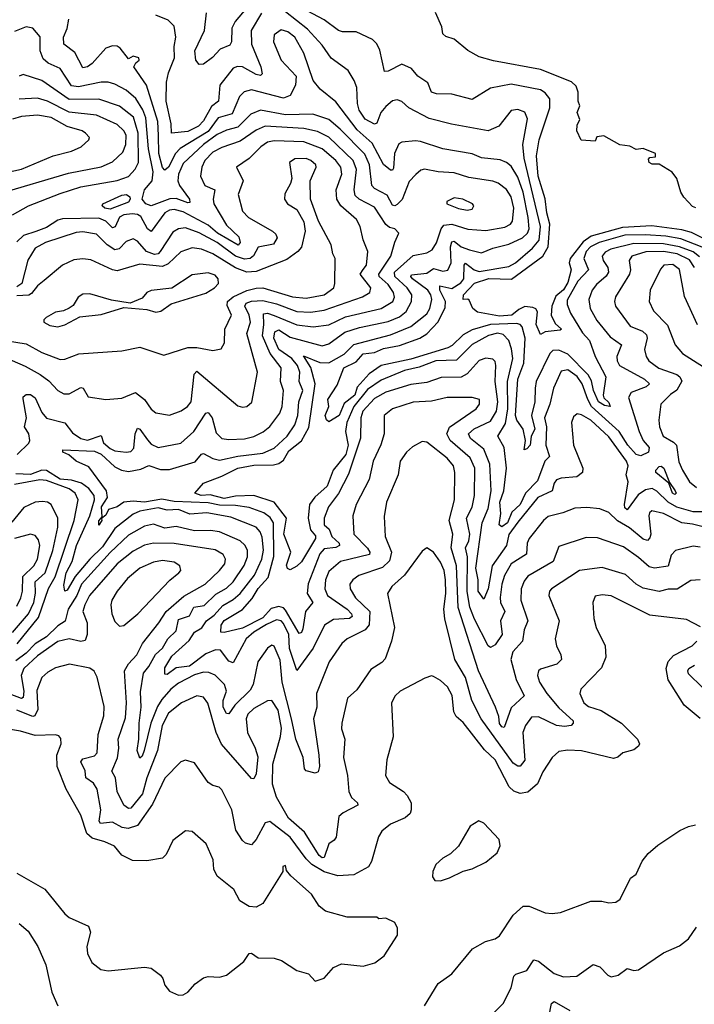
# Model space of a CAD drawing. Extents: x 1443846 to 1577407, y 839182 to 927291.
# Tile 279 of 535: x 1518587 to 1521550, y 858092 to 862412. Entities that reach past the tile are written whole.
import ezdxf

# ---------------------------------------------------------------- set-up
doc = ezdxf.new("R2010")
doc.units = 0

msp = doc.modelspace()

# ---------------------------------------------------------------- linework, layer by layer
at = {"layer": '0CON20XD'}
for points in [[(1519629.7, 862520.3), (1519533.4, 862405), (1519519, 862375), (1519517.4, 862315), (1519510, 862300), (1519467.5, 862282.5), (1519434.2, 862245.8), (1519395, 862217.5), (1519375, 862215.8), (1519360, 862235), (1519355.6, 862275), (1519399.4, 862365), (1519407.5, 862442.5)], [(1519649.7, 862440.3), (1519604.2, 862365), (1519605.2, 862305), (1519646.2, 862205), (1519652.7, 862175), (1519645, 862167.9), (1519625, 862171.3), (1519565, 862205.5), (1519543.1, 862206.9), (1519525, 862199.1), (1519466.8, 862125), (1519460.3, 862055), (1519429.1, 862030.9), (1519395, 861968), (1519372.5, 861945), (1519325, 861922.2), (1519254.3, 861914.3), (1519251.8, 861955), (1519230.6, 862055), (1519231.9, 862138.1), (1519240.9, 862179.1), (1519267.6, 862245), (1519265.2, 862294.8), (1519272.7, 862335), (1519265, 862383.3), (1519239.7, 862409.7), (1519185, 862432.9)], [(1521585, 861413.5), (1521490.8, 861450.8), (1521425, 861462), (1521335, 861467.8), (1521245, 861466.8), (1521131.6, 861435), (1521093.4, 861415), (1521075.5, 861395), (1521065.2, 861365), (1521085.2, 861315), (1521037.7, 861265), (1520992.2, 861182.2), (1520992, 861162), (1521006.1, 861125), (1521058.9, 861038.9), (1521088.9, 861005), (1521114.1, 860935), (1521161.6, 860845), (1521148.9, 860765), (1521152.9, 860752.9), (1521175, 860732.2), (1521180, 860715), (1521155, 860719), (1521129.2, 860735), (1521107.7, 860785), (1521097.7, 860827.7), (1521083.2, 860853.2), (1520995, 860944.9), (1520955, 860961.6), (1520928.7, 860961.3), (1520915, 860948.2), (1520855.2, 860825), (1520850.6, 860795), (1520849.1, 860735), (1520834.4, 860675), (1520849.8, 860615), (1520834.1, 860585), (1520828.6, 860545), (1520815, 860528.9), (1520803.3, 860525), (1520808, 860565), (1520797.8, 860615), (1520769.9, 860655), (1520764.2, 860675), (1520774.4, 860834.4), (1520801, 860905), (1520807.3, 861015), (1520794.3, 861064.3), (1520785, 861075.2), (1520768.5, 861078.5), (1520655, 861074.6), (1520575, 861051.4), (1520535, 861029.5), (1520486.9, 860983.1), (1520467.8, 860972.2), (1520305, 860922.9), (1520175, 860894.8), (1520121.8, 860858.2), (1520082.1, 860815), (1520069.8, 860800.2), (1520059.2, 860765), (1520011.5, 860728.5), (1519989.6, 860675), (1519945, 860647.5), (1519935, 860657.1), (1519928.8, 860675), (1519944.2, 860715), (1519940.8, 860745), (1519981.9, 860808.1), (1520010.4, 860885), (1520065, 860910.5), (1520095, 860945.7), (1520145, 860952.3), (1520185, 860969.2), (1520255, 860982.2), (1520345, 861014.1), (1520375, 861033.5), (1520425, 861085.8), (1520455, 861149.5), (1520457.1, 861175), (1520432.7, 861225), (1520432.5, 861245), (1520485, 861233.1), (1520525, 861258.1), (1520538.1, 861275), (1520539, 861335), (1520545, 861343.9), (1520583.8, 861315), (1520605, 861308), (1520735, 861329.8), (1520764.7, 861345), (1520839.7, 861410.3), (1520868.6, 861445), (1520874.4, 861505), (1520802.1, 861805), (1520797.5, 861865), (1520817, 861977), (1520806.1, 862006.1), (1520775, 862018.5), (1520745.5, 862014.5), (1520691.1, 861945), (1520645, 861924.7), (1520483.8, 861953.8), (1520385, 861978.4), (1520296, 862025), (1520265, 862053.1), (1520245, 862060.8), (1520225, 862055.7), (1520195, 862031.4), (1520173.8, 862005), (1520155, 861958), (1520145, 861953.5), (1520105, 861975.9), (1520078.4, 862015), (1520070.2, 862045), (1520068.1, 862115), (1520056.1, 862145), (1520029.2, 862189.2), (1519955, 862244.1), (1519915, 862301.1), (1519851.1, 862371.1), (1519755, 862447.3)], [(1521631.2, 861431.2), (1521538.2, 861478.2), (1521495, 861490), (1521362.8, 861507.2), (1521235, 861501), (1521097.2, 861462.8), (1521062.3, 861437.7), (1521005.1, 861365), (1520999.8, 861345), (1521008.4, 861315), (1520995, 861259.8), (1520975, 861226.9), (1520941.5, 861198.5), (1520923.5, 861155), (1520921.2, 861115), (1520938.8, 861078.8), (1520966, 861055), (1520960.7, 861049.3), (1520895, 861042.5), (1520875, 861031.2), (1520856.1, 861075), (1520860.7, 861130.7), (1520853.3, 861143.3), (1520840.1, 861150.1), (1520805, 861153.4), (1520778.9, 861141.1), (1520749.1, 861115), (1520695, 861111.8), (1520598.3, 861128.3), (1520577.5, 861145), (1520561.2, 861181.2), (1520555, 861186), (1520535, 861183.8), (1520536.7, 861205), (1520584.3, 861255.7), (1520647.1, 861277.1), (1520746.5, 861273.5), (1520885, 861374.1), (1520907.9, 861415), (1520915.3, 861515), (1520901.9, 861565), (1520895.6, 861625.6), (1520864.6, 861725.4), (1520857.4, 861815), (1520868.3, 861885), (1520915.6, 862025), (1520915.6, 862065.6), (1520895, 862091.6), (1520873.9, 862103.9), (1520745, 862128.7), (1520655, 862112.4), (1520575, 862062.1), (1520485, 862085.4), (1520417.6, 862087.6), (1520395, 862094.5), (1520380, 862135), (1520335, 862164.7), (1520308.5, 862198.5), (1520265, 862216.9), (1520205, 862186.5), (1520190, 862185), (1520168.2, 862278.2), (1520155, 862307.1), (1520136.9, 862325), (1520065, 862358.8), (1520005, 862358.9), (1519987.5, 862365), (1519925, 862411.8), (1519824.7, 862465)], [(1521504, 861634), (1521490, 861655), (1521473.3, 861715), (1521452.7, 861742.7), (1521395, 861778.8), (1521365, 861778), (1521351.2, 861785), (1521349.3, 861800.7), (1521355, 861807.5), (1521379.3, 861810.7), (1521380, 861825), (1521325, 861846.7), (1521295, 861843.3), (1521267, 861857), (1521223, 861863), (1521153, 861903), (1521121.7, 861898.3), (1521115, 861880), (1521053.6, 861883.6), (1521033.8, 861925), (1521035, 861950), (1521047.5, 861975), (1521036, 862005), (1521046.7, 862035), (1521040, 862055), (1521040, 862095), (1521030.5, 862120.5), (1521010, 862140), (1520875, 862193.6), (1520667.7, 862232.3), (1520605, 862250), (1520555, 862277.5), (1520495, 862327.5), (1520458.3, 862338.3), (1520445, 862350), (1520441.7, 862381.7), (1520413.6, 862443.6)], [(1519196.1, 861903.9), (1519193.5, 861965), (1519144.6, 862124.6), (1519088.8, 862205), (1519096.7, 862223.3), (1519112.5, 862235), (1519110, 862245), (1519085, 862252.5), (1519065, 862240), (1519027.8, 862287.8), (1519015, 862296.4), (1518995, 862297.3), (1518965, 862287.5), (1518905, 862219.6), (1518885, 862205.4), (1518865, 862200.9), (1518828.9, 862268.9), (1518780.8, 862305), (1518779.5, 862335), (1518795.8, 862374.2), (1518802.7, 862415)], [(1520625, 860527.2), (1520567.6, 860575), (1520558.6, 860595), (1520583.3, 860616.7), (1520655, 860650), (1520681, 860695), (1520687.3, 860735), (1520675.2, 860825), (1520678.8, 860895), (1520675, 860911.9), (1520665, 860922.3), (1520635, 860927.4), (1520605, 860917.4), (1520552.3, 860857.7), (1520526.6, 860843.4), (1520437.8, 860842.2), (1520375, 860820), (1520305, 860811.5), (1520195, 860777.6), (1520145, 860750.7), (1520094.6, 860695), (1520085.9, 860665), (1520083.8, 860576.2), (1520031.6, 860418.4), (1519987, 860333), (1519943.3, 860275), (1519924.3, 860225), (1519924.7, 860195), (1519946.2, 860176.2), (1519957.6, 860145), (1519990.2, 860115), (1519991.8, 860105), (1519975, 860096.2), (1519925, 860090.7), (1519905, 860069.1), (1519853.7, 859936.3), (1519849, 859895), (1519873.9, 859855), (1519842.6, 859815), (1519831.1, 859738.9), (1519825, 859723.3), (1519815, 859718.2), (1519755, 859821.2), (1519745, 859832), (1519725, 859837.4), (1519691.5, 859828.5), (1519655, 859788), (1519565, 859742.6), (1519485, 859722.7), (1519471.1, 859725), (1519472.6, 859755), (1519485, 859776.3), (1519565.9, 859824.1), (1519607.7, 859872.3), (1519634.1, 859915.9), (1519678.9, 859965), (1519703.6, 860056.4), (1519702.3, 860205), (1519687.5, 860227.5), (1519659, 860249), (1519595, 860272), (1519535, 860280.4), (1519465, 860281.4), (1519415, 860292.5), (1519265, 860298), (1519211.3, 860308.7), (1519135, 860295.1), (1519085, 860299.7), (1519045, 860294.4), (1519015, 860274.5), (1518977.8, 860262.2), (1518965, 860237.5), (1518946.4, 860223.6), (1518947.5, 860215), (1518935, 860193.8), (1518935, 860213.8), (1518949.7, 860230.3), (1518947.1, 860275), (1518972.3, 860315), (1518967.8, 860345), (1518890.1, 860450.1), (1518835, 860475.6), (1518802.9, 860502.9), (1518776, 860515), (1518776.7, 860525), (1518915, 860519.3), (1518945, 860505.4), (1519005, 860450), (1519034.9, 860434.9), (1519065, 860430.4), (1519119.3, 860439.3), (1519155, 860456.4), (1519205, 860439), (1519245, 860438.8), (1519358.1, 860471.9), (1519385, 860505.6), (1519395, 860508.8), (1519435, 860486.6), (1519465, 860479.6), (1519545, 860497), (1519655, 860510.5), (1519705, 860531.6), (1519761.3, 860585), (1519794.8, 860635), (1519808.2, 860675), (1519812.4, 860735), (1519830.7, 860785), (1519814.8, 860825), (1519817.4, 860865), (1519807.8, 860895), (1519782.8, 860925), (1519724.7, 860965), (1519703.9, 861015), (1519707.3, 861042.7), (1519725, 861051.1), (1519775, 861019.8), (1519915, 860981.1), (1519945, 860989.8), (1520015, 861040.5), (1520079, 861061), (1520205, 861087.3), (1520255, 861108.3), (1520285, 861131.1), (1520308.6, 861175), (1520309, 861205), (1520289.2, 861235), (1520234, 861285), (1520232.7, 861305), (1520315, 861376.9), (1520375, 861388.7), (1520398.3, 861401.7), (1520417.2, 861432.8), (1520437.5, 861495), (1520449.7, 861510.3), (1520485, 861515.5), (1520555, 861492.4), (1520635, 861486.9), (1520717.6, 861502.4), (1520742.9, 861515), (1520751.9, 861528.1), (1520757, 861585), (1520745.6, 861635), (1520725, 861667.5), (1520687.8, 861695), (1520665, 861703.6), (1520559.9, 861719.9), (1520495, 861740.7), (1520425, 861744.3), (1520365, 861756.1), (1520348.3, 861751.7), (1520327.5, 861732.5), (1520298.3, 861701.7), (1520266.3, 861623.7), (1520245, 861601.2), (1520235, 861595.9), (1520225, 861598.9), (1520201.6, 861641.6), (1520145, 861671.5), (1520134.3, 861684.3), (1520123.4, 861775), (1520102.8, 861822.8), (1519995, 861932), (1519945, 861973.9), (1519875, 861997.3), (1519755, 861995.5), (1519645, 862014.8), (1519601.6, 861998.4), (1519545, 861940.6), (1519495, 861927), (1519455, 861908.1), (1519394.8, 861865.2), (1519305, 861780.7), (1519285.2, 861735), (1519281.3, 861705), (1519288.5, 861685), (1519332.4, 861625), (1519335, 861610), (1519325, 861608.6), (1519275, 861628.1), (1519246.9, 861626.9), (1519165, 861595.5), (1519141, 861605), (1519125.5, 861625), (1519134.8, 861665), (1519168.8, 861705), (1519173.3, 861745), (1519152.2, 861845), (1519141.6, 861981.6), (1519127.3, 862017.3), (1519096.7, 862066.7), (1519055, 862102.9), (1519005, 862129.2), (1518975, 862137.5), (1518945, 862137.6), (1518845, 862118.1), (1518815, 862122.5), (1518765, 862198.7), (1518711.9, 862221.9), (1518690.2, 862240.2), (1518677.4, 862275), (1518676.5, 862336.5), (1518645, 862374.6), (1518615, 862380.7), (1518565, 862360.9)], [(1521572.1, 861372.1), (1521545, 861393.5), (1521485, 861416.3), (1521415, 861428.9), (1521285, 861429.6), (1521183.2, 861405), (1521158.1, 861391.9), (1521145.8, 861375), (1521149.8, 861355), (1521170, 861325), (1521173.5, 861305), (1521163.2, 861286.8), (1521119.8, 861250.2), (1521101.2, 861225), (1521086.8, 861185), (1521092.9, 861145), (1521122.4, 861092.4), (1521180.1, 861020.1), (1521230, 860985), (1521210, 860935), (1521211.4, 860915), (1521221.6, 860895), (1521331.8, 860835), (1521353.5, 860815), (1521338.5, 860801.5), (1521273, 860777), (1521261.2, 860755), (1521307.4, 860605), (1521325.6, 860565), (1521351.2, 860535), (1521348.1, 860515), (1521315, 860497.8), (1521295, 860504.4), (1521258, 860545), (1521219.5, 860605), (1521098.4, 860715), (1521081.8, 860745), (1521058.1, 860815), (1521035, 860846), (1520995, 860876.2), (1520965, 860870), (1520930.9, 860795), (1520915.2, 860725), (1520891.6, 860665), (1520900.8, 860625), (1520897.2, 860545), (1520913.9, 860495), (1520893.5, 860475), (1520861.2, 860388.8), (1520808, 860335), (1520785, 860284.8), (1520748.7, 860251.3), (1520728.9, 860205), (1520705, 860186.7), (1520693.1, 860195), (1520699.8, 860245), (1520695.6, 860295), (1520713.1, 860345), (1520724.4, 860445), (1520715.2, 860535), (1520687.6, 860585), (1520720.4, 860639.6), (1520731, 860705), (1520729, 860825), (1520753.6, 860925), (1520747.4, 860967.4), (1520735.2, 861005.2), (1520710.3, 861030.3), (1520685, 861036.5), (1520645.9, 861025.9), (1520573.6, 860986.4), (1520505, 860917.9), (1520415, 860914.9), (1520341.9, 860888.1), (1520277.5, 860872.5), (1520175, 860830), (1520115, 860789.8), (1520054, 860715), (1520024.6, 860645), (1520017.6, 860605), (1520029.1, 860545), (1520018.9, 860505), (1519964.4, 860435), (1519937.6, 860365), (1519882.7, 860317.3), (1519860.2, 860285), (1519854.6, 860225), (1519864.2, 860174.2), (1519886.8, 860146.8), (1519885.9, 860135), (1519825, 860033.2), (1519805, 860013.7), (1519775, 859998.1), (1519763.4, 860003.4), (1519759.1, 860019.1), (1519777.8, 860075), (1519747.9, 860155), (1519758.2, 860225), (1519705, 860294.4), (1519615, 860324.3), (1519535, 860320.9), (1519485, 860311.7), (1519423, 860327), (1519383.8, 860325), (1519355.8, 860335), (1519395, 860378.1), (1519475, 860408.8), (1519545.5, 860445), (1519615, 860457.9), (1519701.6, 860458.4), (1519725, 860465.2), (1519745, 860479.2), (1519769.2, 860520.8), (1519825, 860564.3), (1519857.6, 860622.4), (1519884.4, 860814.4), (1519866.2, 860886.2), (1519833.3, 860936.7), (1519905, 860908.4), (1519945, 860906.1), (1520012.1, 860945), (1520055, 860986.8), (1520215, 861029.7), (1520305, 861065.6), (1520375, 861121.8), (1520388.5, 861145), (1520397.4, 861185), (1520393.5, 861205), (1520380.3, 861225), (1520312, 861275), (1520304.8, 861285), (1520308, 861292), (1520375, 861300.5), (1520405, 861320.4), (1520445, 861308.1), (1520467, 861313), (1520481.7, 861345), (1520479, 861415), (1520485, 861437.3), (1520495, 861440.2), (1520526.6, 861415), (1520563, 861403), (1520615, 861389.7), (1520665, 861410.2), (1520735, 861427), (1520795, 861454.4), (1520817.5, 861475), (1520824.2, 861495), (1520820.9, 861545), (1520799, 861655), (1520775, 861721.6), (1520745, 861769.1), (1520725, 861785.9), (1520697.6, 861797.6), (1520615, 861806.5), (1520573.8, 861823.8), (1520445, 861845.3), (1520348.1, 861878.1), (1520325, 861880.6), (1520265, 861874.6), (1520252.6, 861867.4), (1520232.5, 861825), (1520229.5, 861760.5), (1520225, 861751.4), (1520215, 861751.8), (1520185, 861777.6), (1520135, 861870.9), (1520069.2, 861929.2), (1519975, 862051.5), (1519906.8, 862106.8), (1519875.4, 862145.4), (1519835.7, 862265), (1519796.2, 862335), (1519765, 862359.7), (1519735, 862367.5), (1519704.2, 862345.8), (1519701.7, 862315), (1519735.4, 862235), (1519800.9, 862165), (1519798.9, 862125), (1519775, 862079.4), (1519745, 862068.6), (1519605, 862104.8), (1519573.5, 862096.5), (1519551.8, 862075), (1519520.8, 861999.2), (1519459, 861981), (1519415, 861921.6), (1519292.3, 861847.7), (1519272.1, 861825), (1519241, 861765), (1519225, 861752.4), (1519213.9, 861763.9), (1519197.9, 861825), (1519196.1, 861903.9)], [(1518555, 861555.5), (1518625.2, 861594.8), (1518765, 861650.2), (1518855, 861679.6), (1519015, 861707.2), (1519065, 861724.8), (1519095, 861756.9), (1519108.5, 861785), (1519107.3, 861915), (1519086.3, 861985), (1519025, 862032.2), (1518935, 862063.1), (1518805, 862061.8), (1518685, 862146), (1518602.2, 862172.2), (1518585, 862164.6)], [(1518505, 861651.7), (1518801.8, 861738.2), (1518945, 861766), (1518995, 861789.2), (1519039.7, 861830.3), (1519053.7, 861865), (1519054.4, 861905), (1519043.8, 861925), (1519015, 861952.9), (1518925, 861993.7), (1518805, 862006.2), (1518710, 862055), (1518665, 862068.4), (1518585, 862063.3)], [(1518385, 861710.4), (1518595, 861755.7), (1518734.8, 861815.2), (1518814, 861835), (1518857.1, 861855), (1518891.2, 861885), (1518893.8, 861895), (1518875.7, 861915), (1518862, 861925), (1518795, 861943.4), (1518725, 861982.8), (1518665, 861994.1), (1518595, 861987.3), (1518555, 861975.2)], [(1518575.6, 860505), (1518626.6, 860553.4), (1518631.1, 860565), (1518627.3, 860595), (1518608.8, 860625), (1518616.4, 860665), (1518601.8, 860748.2), (1518602.6, 860757.4), (1518615, 860767.6), (1518635, 860767.7), (1518655, 860753.6), (1518685, 860688.2), (1518705, 860664.2), (1518785, 860642.6), (1518818.9, 860598.9), (1518855, 860574.1), (1518885, 860567.9), (1518945, 860587.5), (1518954.9, 860554.9), (1518985, 860531.2), (1519005, 860520.9), (1519055, 860513.8), (1519075, 860517.3), (1519088.1, 860531.9), (1519094.9, 860595.1), (1519105, 860619.5), (1519115, 860615.9), (1519149, 860569), (1519165, 860549.1), (1519195, 860535.4), (1519295, 860554.2), (1519351.5, 860605), (1519405, 860685.8), (1519415, 860688.6), (1519431.9, 860665), (1519449.8, 860599.8), (1519475, 860574.2), (1519505, 860569.6), (1519575, 860573.1), (1519616.1, 860583.9), (1519655.8, 860604.2), (1519685, 860627.3), (1519729.8, 860685), (1519739.8, 860715), (1519745.7, 860785), (1519732.9, 860825), (1519735.2, 860885), (1519687.1, 860947.1), (1519652.9, 861025), (1519659.9, 861075), (1519658.3, 861121.7), (1519675, 861124.1), (1519705, 861114.6), (1519805, 861073), (1519875.5, 861064.5), (1519945, 861073.8), (1520018.1, 861108.1), (1520174.5, 861145), (1520225.3, 861175), (1520233, 861195), (1520228.1, 861215), (1520205, 861249.8), (1520165.2, 861285), (1520164.2, 861295), (1520217.7, 861375), (1520234.3, 861435.7), (1520252, 861475), (1520234.6, 861494.6), (1520211, 861501), (1520195, 861513.1), (1520145, 861590.3), (1520077.5, 861625), (1520061, 861641), (1520056, 861665), (1520066.1, 861755), (1520051, 861795), (1519945, 861897.3), (1519895, 861922.1), (1519835, 861935.5), (1519665, 861944.5), (1519625, 861927.8), (1519555, 861878.8), (1519475, 861851.1), (1519435, 861830.4), (1519400.9, 861795), (1519386.4, 861765), (1519381.1, 861725), (1519400.9, 861685), (1519444.5, 861665), (1519437.3, 861625), (1519440.2, 861605), (1519495, 861511), (1519549.6, 861459.6), (1519555.2, 861434.8), (1519547.1, 861422.9), (1519456.5, 861475), (1519415, 861510.3), (1519305, 861569.5), (1519265, 861578.8), (1519245, 861577.2), (1519225, 861565.2), (1519165, 861483.3), (1519149, 861495), (1519118.7, 861548.7), (1519105, 861557), (1519080.4, 861560.4), (1519045, 861556.1), (1519025, 861545.6), (1519006.2, 861503.8), (1518995, 861498.3), (1518965, 861527.6), (1518935, 861541.3), (1518775, 861538.4), (1518755, 861533.3), (1518705, 861500.5), (1518657.5, 861482.5), (1518604.4, 861465.6), (1518575, 861437.5)], [(1518495, 860941.5), (1518611.2, 860891.2), (1518677.5, 860855), (1518715, 860828), (1518755, 860784.6), (1518780.9, 860770.9), (1518805, 860771.1), (1518855, 860798.5), (1518865.6, 860795), (1518887.5, 860757.5), (1518965, 860746.1), (1519035, 860751.2), (1519095.9, 860775.9), (1519135, 860745.7), (1519165, 860702.5), (1519185, 860687.7), (1519245, 860677.1), (1519295.7, 860695.7), (1519324.5, 860715), (1519339.5, 860735), (1519353.4, 860856.6), (1519365, 860870), (1519545, 860718.1), (1519565, 860712.2), (1519585, 860714.4), (1519606.4, 860733.6), (1519631.4, 860865), (1519584.2, 861035), (1519600.5, 861085), (1519594.5, 861115), (1519576.5, 861155), (1519581.9, 861168.1), (1519605, 861177.6), (1519655, 861180.1), (1519715, 861165.6), (1519805, 861131.6), (1519865, 861128.6), (1519925, 861137.8), (1520093.1, 861196.9), (1520125.4, 861215), (1520130, 861235), (1520082.5, 861295), (1520095, 861315.9), (1520110, 861335), (1520116.5, 861395), (1520095.7, 861445.7), (1520082.9, 861505), (1520066.2, 861536.2), (1519996.8, 861595), (1519980, 861625), (1519976.7, 861665), (1520001.3, 861735), (1519998.1, 861765), (1519974.9, 861794.9), (1519915.3, 861845), (1519835, 861875.9), (1519705, 861880.3), (1519675, 861874.8), (1519645.8, 861855), (1519595, 861803.6), (1519540, 861765), (1519568.1, 861705), (1519546.2, 861645), (1519565, 861571.9), (1519592.5, 861545), (1519696.7, 861485), (1519711.6, 861471.6), (1519717.5, 861455), (1519702.3, 861427.7), (1519635.2, 861414.8), (1519613.7, 861376.3), (1519599.3, 861365), (1519575, 861361.3), (1519535.2, 861375), (1519455, 861434.1), (1519375, 861477.5), (1519315, 861499), (1519285, 861494.2), (1519260.4, 861479.6), (1519204, 861395), (1519194.9, 861385.1), (1519178.5, 861381.5), (1519144.6, 861394.6), (1519105, 861440.7), (1519085, 861451.1), (1519055, 861439.3), (1519023.8, 861406.2), (1519005, 861402.5), (1518971, 861425), (1518925, 861470.9), (1518865, 861480.8), (1518835, 861478.8), (1518700, 861435), (1518655, 861409.6), (1518623.3, 861356.7), (1518596.6, 861255), (1518575, 861239.9)], [(1518525, 861005.1), (1518615, 860990.6), (1518685, 860951.2), (1518765, 860921.5), (1518785, 860923.1), (1518846.2, 860946.2), (1519035, 860958.6), (1519115, 860975.9), (1519220.3, 860940.3), (1519325, 860974.4), (1519364.4, 860974.4), (1519435, 860960.9), (1519471.3, 860968.7), (1519486.5, 860995), (1519488.5, 861055), (1519516.8, 861115), (1519498.3, 861158.3), (1519499.3, 861175), (1519524, 861196), (1519585, 861223.5), (1519625, 861234.9), (1519655, 861236.1), (1519785, 861195.8), (1519845, 861190.6), (1519925, 861204.5), (1519966.5, 861235), (1519971.9, 861255), (1519972.5, 861365), (1519962.2, 861385), (1519954.6, 861424.6), (1519898.9, 861528.9), (1519864.6, 861624.6), (1519862.7, 861705), (1519889.1, 861765), (1519887.9, 861775), (1519865.5, 861795), (1519845, 861803.5), (1519795, 861801.3), (1519771.4, 861785), (1519782.2, 861715), (1519777.2, 861692.8), (1519751.7, 861648.3), (1519750, 861625), (1519764, 861605), (1519805, 861578.8), (1519834.6, 861524.6), (1519841.5, 861485), (1519825.3, 861414.7), (1519808.5, 861395), (1519760.3, 861359.7), (1519625, 861307.4), (1519585, 861304.2), (1519535, 861323.2), (1519435, 861385.2), (1519385, 861405.2), (1519345, 861410.5), (1519295, 861393.5), (1519239, 861341), (1519215, 861329), (1519115, 861338.8), (1519015, 861310), (1518994.2, 861314.2), (1518899.2, 861359.2), (1518865, 861362.9), (1518825, 861358.2), (1518774.8, 861335.2), (1518695, 861267.3), (1518665, 861244.6), (1518639.6, 861210.4), (1518627.1, 861202.9), (1518575, 861200.9)], [(1518985, 861581.6), (1518961.4, 861585), (1518949.2, 861595), (1518952.5, 861605), (1519035, 861642.4), (1519055.5, 861645.5), (1519071.1, 861635), (1519072.6, 861625), (1519065, 861612.2), (1518985, 861581.6)], [(1520552.8, 861577.2), (1520575, 861580.6), (1520581.4, 861595), (1520575.6, 861605), (1520533.8, 861625), (1520495, 861630.9), (1520463.3, 861615), (1520463.3, 861605), (1520515, 861583.6), (1520552.8, 861577.2)], [(1521556.4, 861586.4), (1521542.3, 861592.3), (1521504, 861634)], [(1521550, 861325), (1521528.7, 861358.7), (1521474.1, 861385), (1521415, 861395.8), (1521336.4, 861393.6), (1521275.9, 861374.1), (1521264, 861355), (1521270, 861315), (1521265.8, 861295), (1521203.4, 861196.6), (1521199.3, 861175), (1521204, 861155), (1521268, 861068), (1521322.3, 861045), (1521340.1, 861030.1), (1521342.9, 861015), (1521330.6, 860965), (1521337.8, 860935), (1521350.4, 860915), (1521393.7, 860883.7), (1521473.3, 860855), (1521485.9, 860845), (1521494.5, 860825.5), (1521473.6, 860786.4), (1521445, 860768.2), (1521402.7, 860725), (1521394.7, 860654.7), (1521396.7, 860625), (1521413.2, 860585), (1521458.9, 860558.9), (1521471.3, 860545), (1521482.1, 860472.1), (1521497.3, 860435), (1521529.1, 860385), (1521558.8, 860358.8)], [(1521563.5, 861073.5), (1521507.4, 861197.4), (1521485, 861316.5), (1521455, 861338.6), (1521415.8, 861335), (1521401.7, 861318.3), (1521355.6, 861225.6), (1521352.3, 861175), (1521370.4, 861135), (1521432.4, 861072.4), (1521466, 860986), (1521498.1, 860948.1), (1521637.9, 860857.9)], [(1518755, 861064.6), (1518785, 861073.5), (1518851.7, 861108.3), (1518945, 861118), (1519045, 861149.4), (1519145, 861140), (1519185, 861129.2), (1519207.3, 861132.7), (1519252.5, 861165), (1519405, 861211.6), (1519443.2, 861235), (1519460.7, 861255), (1519459.2, 861275), (1519445, 861291.1), (1519415, 861300.8), (1519345, 861292.3), (1519255, 861234.6), (1519165, 861224.5), (1519145.8, 861215), (1519125, 861190), (1519072.1, 861167.9), (1518990.9, 861180.9), (1518895, 861210), (1518865, 861208.1), (1518844.2, 861195), (1518821.7, 861158.3), (1518805, 861146.7), (1518780, 861135), (1518745, 861128.8), (1518703.3, 861105), (1518693.3, 861095), (1518693.3, 861085), (1518719.2, 861070.8), (1518755, 861064.6)], [(1521595, 860186), (1521541.8, 860198.2), (1521495, 860204.8), (1521415, 860246), (1521363.5, 860256.5), (1521352.4, 860247.6), (1521350.3, 860235), (1521359.6, 860155), (1521355, 860138.1), (1521343.7, 860126.3), (1521325, 860132.9), (1521265, 860182), (1521212.8, 860212.8), (1521175, 860249.3), (1521135.2, 860265.2), (1521078.1, 860271.9), (1521025, 860269.1), (1520972, 860248), (1520907.8, 860232.2), (1520886.9, 860215), (1520824, 860136), (1520816.5, 860115), (1520813.5, 860066.5), (1520745.9, 860025), (1520716, 859974), (1520704.1, 859935), (1520696.7, 859876.7), (1520699, 859855), (1520718.4, 859815), (1520698.1, 859775), (1520706.3, 859715), (1520675, 859669.6), (1520655, 859656.7), (1520645, 859664.4), (1520585, 859781.2), (1520564.1, 859835), (1520553, 859903), (1520553.4, 860055), (1520544.8, 860095), (1520559.4, 860125), (1520564.6, 860155), (1520550, 860225), (1520575, 860273.3), (1520585.2, 860325), (1520586.2, 860445), (1520565, 860490.3), (1520478.1, 860565), (1520462.7, 860595), (1520475.4, 860624.6), (1520591.5, 860705), (1520606.2, 860725), (1520606.9, 860745), (1520575, 860754.5), (1520465, 860754.7), (1520395, 860737.9), (1520315, 860733.7), (1520224.4, 860705), (1520187.5, 860675), (1520187.6, 860595), (1520173, 860547), (1520139.5, 860475), (1520121.4, 860395), (1520065.4, 860285), (1520050.4, 860235), (1520054.7, 860155), (1520115, 860092.9), (1520125.2, 860075), (1520124.1, 860065), (1519995.7, 860034.3), (1519945, 859991.2), (1519929.7, 859955), (1519927.9, 859915), (1519939, 859885), (1520024.7, 859825), (1520044.2, 859805), (1520046.8, 859793.2), (1520035, 859784.4), (1519965, 859780.2), (1519926, 859755), (1519876, 859655), (1519805, 859556.2), (1519772.3, 859652.3), (1519769.7, 859715), (1519745, 859763.3), (1519735, 859773.7), (1519715, 859778.2), (1519671.6, 859758.4), (1519615.2, 859725), (1519581.9, 859695), (1519525, 859590.5), (1519505, 859596.8), (1519469.3, 859645), (1519447.2, 859647.2), (1519405, 859629), (1519333.2, 859575), (1519275, 859567.6), (1519235, 859538.8), (1519225, 859540.8), (1519225, 859567.8), (1519255, 859618.7), (1519332.1, 859687.9), (1519355.5, 859724.5), (1519386.9, 859743.1), (1519407.6, 859775), (1519441.5, 859798.5), (1519479, 859841), (1519525, 859867.7), (1519555.5, 859894.5), (1519617.8, 859975), (1519651.1, 860045), (1519657.3, 860085), (1519651.7, 860141.7), (1519643, 860165), (1519625, 860184.7), (1519515, 860228.7), (1519408.6, 860248.6)], [(1521595, 860253.1), (1521545, 860252.4), (1521473.6, 860273.6), (1521434.5, 860294.5), (1521385, 860343.8), (1521364.5, 860354.5), (1521335, 860349.1), (1521303.1, 860326.9), (1521255, 860262.1), (1521245, 860270.6), (1521242.8, 860285), (1521259.3, 860385), (1521251.1, 860415), (1521260, 860455), (1521251.6, 860475), (1521175, 860582.1), (1521095.9, 860655), (1521055, 860677.8), (1521035, 860682.2), (1521019.8, 860670.2), (1521010.8, 860645), (1521019.2, 860545), (1521060, 860445), (1521059.4, 860425), (1521034.1, 860405.9), (1520965, 860400.7), (1520945, 860392.5), (1520935, 860379.2), (1520925, 860344.6), (1520862.9, 860315), (1520775, 860207.9), (1520735, 860152.8), (1520725.2, 860105), (1520662.6, 860015), (1520644.1, 859915), (1520625, 859869.2), (1520601.3, 859905), (1520600.6, 859955), (1520590.5, 860005), (1520618.6, 860205), (1520645, 860266.7), (1520657.7, 860345), (1520652, 860462), (1520625, 860527.2)], [(1521575, 860097.9), (1521545, 860101.6), (1521466.9, 860083.1), (1521447.7, 860062.3), (1521435, 860014.7), (1521375, 860004.8), (1521351, 860011), (1521305, 860052.5), (1521239.1, 860099.1), (1521125, 860138.4), (1521075, 860139.6), (1520955, 860101.1), (1520930, 860035), (1520819.4, 859970.6), (1520802.1, 859947.9), (1520790, 859915), (1520788.4, 859865), (1520818.6, 859775), (1520802, 859735), (1520795.2, 859684.8), (1520752.2, 859637.8), (1520744.8, 859605), (1520767, 859517), (1520802.7, 859445), (1520745, 859392.5), (1520715, 859305.8), (1520705, 859308.5), (1520695, 859323.8), (1520691.2, 859355), (1520676.7, 859395), (1520602.1, 859555), (1520512.3, 859832.3), (1520505.8, 860015.8), (1520482.4, 860095), (1520489.1, 860155), (1520472.7, 860215), (1520496.6, 860305), (1520498.9, 860425), (1520491.8, 860455), (1520465, 860488.6), (1520375, 860558.8), (1520355, 860561.5), (1520312, 860538), (1520286.4, 860515), (1520257.5, 860475), (1520249.6, 860415), (1520197.5, 860295), (1520188.1, 860231.9), (1520191.8, 860145), (1520219.7, 860075), (1520211.9, 860038.1), (1520181.1, 860008.9), (1520076, 859974), (1520050, 859955), (1520036.4, 859935), (1520039.2, 859915), (1520062.1, 859875), (1520124.8, 859815), (1520122.5, 859757.5), (1520104.7, 859735), (1520025.6, 859695), (1520002.1, 859675), (1519945.8, 859594.2), (1519891.1, 859455), (1519891.9, 859395), (1519877.7, 859345), (1519901.2, 859185), (1519903.6, 859135), (1519897.7, 859112.3), (1519885, 859105.6), (1519845.4, 859115.4), (1519838.2, 859125), (1519831.6, 859175), (1519799.8, 859255), (1519781, 859345), (1519740.6, 859505), (1519731.8, 859601.8), (1519705, 859663.3), (1519695, 859667.5), (1519675, 859654.3), (1519632.4, 859595), (1519612, 859495), (1519600, 859470), (1519531.7, 859405), (1519505, 859366.7), (1519495, 859368.2), (1519480.4, 859395), (1519480.5, 859425), (1519495.8, 859465), (1519486.1, 859495), (1519445, 859535.8), (1519417.4, 859547.4), (1519395, 859549), (1519355, 859537.2), (1519285, 859501), (1519250.8, 859475), (1519211, 859429), (1519191.9, 859398.1), (1519162.8, 859325), (1519134.2, 859205), (1519125, 859180.9), (1519115, 859171.9), (1519103.3, 859205), (1519111.1, 859255), (1519111.9, 859325), (1519120.6, 859395), (1519117.8, 859462.2), (1519131.4, 859545), (1519155, 859574), (1519183.6, 859626.4), (1519214.9, 859655.1), (1519238.4, 859695), (1519275, 859730), (1519285, 859780.3), (1519333.3, 859796.7), (1519351.9, 859835), (1519397.8, 859842.2), (1519448.1, 859891.9), (1519495, 859917.9), (1519524.4, 859945), (1519573.4, 860016.6), (1519587.1, 860055), (1519587, 860085), (1519576.5, 860106.5), (1519555.4, 860125), (1519465, 860164.4), (1519425, 860170.2), (1519355, 860168.8), (1519275, 860187.6), (1519225, 860181.5), (1519175, 860199), (1519135, 860189.8), (1519065, 860150.2), (1518985.1, 860074.9), (1518859.3, 859935), (1518837.4, 859885), (1518799.5, 859825), (1518787.1, 859772.9), (1518755, 859752), (1518705.4, 859704.6), (1518655, 859673.5), (1518615, 859632.8), (1518570.8, 859599.2)], [(1521465, 860328.1), (1521453.5, 860335), (1521438.6, 860378.6), (1521381.2, 860425), (1521381, 860435), (1521395, 860451.2), (1521405, 860453.6), (1521416.4, 860445), (1521441.4, 860381.4), (1521465.7, 860345), (1521469.6, 860335), (1521465, 860328.1)], [(1519408.6, 860248.6), (1519335, 860241.8), (1519285, 860263.2), (1519235, 860259.8), (1519195, 860270.2), (1519114.9, 860255.1), (1519085, 860242), (1519005, 860179.6), (1518950.6, 860099.4), (1518894.8, 860045.2), (1518831.5, 859968.5), (1518795, 859908.9), (1518785, 859904), (1518781.5, 859931.5), (1518791.2, 859985), (1518817, 860035), (1518837, 860105), (1518894.6, 860235), (1518916, 860305), (1518913.8, 860325), (1518890.4, 860355), (1518858.1, 860378.1), (1518815, 860391.7), (1518765, 860396.4), (1518705, 860434.5), (1518685, 860436), (1518635, 860417.1), (1518569.9, 860420.1)], [(1518576.1, 859673.9), (1518670.3, 859789.7), (1518713.9, 859916.1), (1518742.4, 859967.6), (1518826.8, 860215), (1518843.9, 860305), (1518830.8, 860335), (1518805, 860353.4), (1518705, 860389.6), (1518675, 860392.5), (1518565, 860372.5)], [(1518555, 859722.7), (1518625.4, 859804.6), (1518648.7, 859855), (1518656.3, 859896.3), (1518654.5, 859945), (1518698.8, 859985), (1518733, 860083), (1518754.8, 860185), (1518754.4, 860224.4), (1518725, 860284.4), (1518708.8, 860295), (1518687.9, 860297.9), (1518655, 860294.7), (1518605, 860271.3), (1518553, 860207)], [(1518575, 859839.3), (1518592.7, 859875), (1518599.4, 859905), (1518600.6, 859969.4), (1518649.3, 860015), (1518665.5, 860045), (1518676, 860105), (1518669.5, 860129.5), (1518655, 860148.9), (1518634.5, 860154.5), (1518565, 860135.7)], [(1521575, 859954.5), (1521535, 859951.5), (1521475, 859912.8), (1521435, 859913.3), (1521395, 859902.6), (1521325, 859918.1), (1521295, 859935.8), (1521248.2, 859978.2), (1521145, 860008.2), (1521045, 859995.9), (1520923.3, 859915), (1520914.6, 859905), (1520910.8, 859885), (1520955.9, 859775), (1520938.8, 859695), (1520944, 859664), (1520963.6, 859625), (1520966.4, 859605), (1520946.2, 859583.8), (1520875, 859562.5), (1520865.4, 859554.6), (1520861.1, 859535), (1520869.4, 859505), (1520902.4, 859455), (1520955, 859392.6), (1521017.5, 859335), (1521018.1, 859325), (1521009.2, 859315), (1520980.5, 859310.5), (1520945, 859315.5), (1520865, 859352.5), (1520835, 859351.5), (1520808.4, 859315), (1520797.4, 859285), (1520805, 859163.5), (1520785, 859137.1), (1520775, 859136.7), (1520755, 859150.3), (1520613.8, 859343.8), (1520573.3, 859425), (1520545.2, 859525), (1520498.4, 859605), (1520453.7, 859783.7), (1520450, 859825), (1520459.3, 859895), (1520457.3, 859955), (1520451, 859995), (1520435, 860032.1), (1520405, 860075.6), (1520375, 860094.2), (1520355, 860080.8), (1520277.2, 859975), (1520220.9, 859925), (1520202.7, 859895), (1520232.5, 859745), (1520220, 859685), (1520191.9, 859608.1), (1520178.1, 859591.9), (1520129.5, 859560.5), (1520068.1, 859471.9), (1520027.5, 859435), (1520001.2, 859325), (1520000.8, 859300.8), (1520014.7, 859255), (1520008.5, 859175), (1520027.5, 859095), (1520033.3, 859025), (1520045, 858999.4), (1520070.8, 858975), (1520072, 858965), (1520007.5, 858932.5), (1519989.4, 858915), (1519977.1, 858825), (1519968.3, 858811.7), (1519945, 858796.2), (1519924.7, 858735.3), (1519915, 858734.8), (1519902.1, 858745), (1519837.5, 858847.5), (1519768.3, 858908.3), (1519715, 859000.9), (1519697, 859057), (1519699.6, 859145), (1519732.5, 859267.5), (1519736.3, 859303.7), (1519722.2, 859382.2), (1519695.2, 859425.2), (1519675, 859423.2), (1519615, 859389.8), (1519588.9, 859365), (1519581.3, 859345), (1519588, 859285), (1519622, 859215), (1519632.8, 859177.2), (1519625, 859102.5), (1519615, 859081.2), (1519605, 859082), (1519473.5, 859233.5), (1519449.8, 859285), (1519412.7, 859412.7), (1519395, 859438.8), (1519364.6, 859444.6), (1519297.9, 859415), (1519240.2, 859369.8), (1519213.2, 859315), (1519193, 859205), (1519144.8, 859085), (1519126.7, 859015), (1519075, 858951.6), (1519065, 858950.8), (1519044.7, 858965), (1519015.7, 859025), (1519007.5, 859085), (1518991.3, 859115), (1519016.9, 859173.1), (1519022.3, 859215), (1519019.3, 859255), (1519051.2, 859348.8), (1519055.9, 859415), (1519047.8, 859555), (1519065.2, 859585), (1519101.6, 859625), (1519126.6, 859675), (1519198.8, 859765), (1519230.2, 859815), (1519307.4, 859882.6), (1519402.2, 859935), (1519465, 859994.7), (1519487.8, 860025), (1519491.3, 860045), (1519480.8, 860065), (1519445, 860085.7), (1519265, 860113.1), (1519175, 860115.6), (1519135, 860106.4), (1519085, 860079.8), (1519015, 860024.8), (1518894.4, 859885), (1518872.7, 859845), (1518864.8, 859815), (1518883.3, 859765), (1518883.7, 859715), (1518875, 859688.2), (1518855, 859683), (1518805, 859695.2), (1518755, 859683), (1518665, 859620.7), (1518605, 859565.7), (1518593.2, 859535), (1518604.9, 859465), (1518602.4, 859437.6), (1518595, 859433.7), (1518545, 859453)], [(1519025, 859750.8), (1519045, 859754.4), (1519105.4, 859805), (1519246.5, 859953.5), (1519285.7, 859985), (1519294.3, 859995), (1519290.8, 860015), (1519265, 860031.2), (1519215, 860039.3), (1519175, 860032.4), (1519115, 860005.9), (1519060.2, 859959.8), (1519015.9, 859905), (1518992, 859865), (1518987.3, 859845), (1518992.1, 859805), (1519005, 859772), (1519025, 859750.8)], [(1521577.8, 859747.8), (1521515, 859780.6), (1521355, 859799), (1521185, 859884.5), (1521145, 859888.5), (1521115, 859882.5), (1521104.4, 859855), (1521108.5, 859785), (1521118.5, 859745), (1521158.2, 859665), (1521160.9, 859615), (1521142.2, 859567.8), (1521051.9, 859475), (1521047.5, 859455), (1521065.4, 859415), (1521085, 859399.1), (1521140.5, 859380.5), (1521230.5, 859325), (1521300, 859255), (1521309.1, 859235), (1521305.5, 859225), (1521285, 859208.5), (1521235.3, 859194.7), (1521214.1, 859175.9), (1521195, 859170), (1521055, 859204.6), (1520995, 859207.1), (1520955, 859201.4), (1520925.5, 859174.5), (1520885, 859111.4), (1520861.5, 859058.5), (1520818.1, 859021.9), (1520785, 859016), (1520757.6, 859027.6), (1520736.2, 859046.2), (1520675, 859164.6), (1520628.4, 859208.4), (1520535, 859327.9), (1520503.8, 859355), (1520494.1, 859375), (1520486, 859446), (1520465.4, 859485), (1520435, 859512.9), (1520405, 859530.5), (1520395, 859533.3), (1520366.9, 859523.1)], [(1521575, 859345.7), (1521505.5, 859405), (1521435.6, 859515.6), (1521427, 859565), (1521435, 859596.4), (1521458.1, 859621.9), (1521540.6, 859665), (1521561.1, 859685)], [(1520366.9, 859523.1), (1520258.6, 859465), (1520235.6, 859445), (1520219.4, 859415), (1520226.7, 859265), (1520200, 859165), (1520194.4, 859095), (1520211.4, 859065), (1520273.1, 859025), (1520288.6, 859008.6), (1520305.7, 858975), (1520307.1, 858945), (1520301.7, 858928.3), (1520280.6, 858909.4), (1520215, 858882.2), (1520178.1, 858851.9), (1520163.1, 858826.9), (1520132.3, 858717.7), (1520118.9, 858695), (1520055, 858659.1), (1519985, 858655.9), (1519925, 858672.3), (1519870.6, 858705), (1519845, 858730.5), (1519775, 858825.6), (1519685, 858893.1), (1519665, 858888.1), (1519625.2, 858814.8), (1519605, 858791.1), (1519578.6, 858798.6), (1519565, 858810.6), (1519536.4, 858856.4), (1519518.4, 858945), (1519475, 859032.9), (1519463.8, 859045), (1519435, 859051.9), (1519414.2, 859065), (1519355, 859150.8), (1519315, 859162.2), (1519295, 859155.6), (1519225, 859084.6), (1519170.7, 858969.3), (1519105, 858875.7), (1519063.1, 858863.1), (1519037.8, 858867.8), (1518995, 858891.5), (1518942.5, 858885), (1518936.7, 858895), (1518943, 858945), (1518927.6, 859035), (1518912, 859062), (1518878.2, 859085), (1518875.4, 859115.4), (1518855.3, 859155), (1518865, 859169), (1518915, 859182.6), (1518928, 859195), (1518932.3, 859275), (1518957, 859357), (1518958.8, 859398.8), (1518926.9, 859526.9), (1518913.7, 859553.7), (1518895, 859566.4), (1518806.1, 859583.9), (1518745, 859568), (1518710.5, 859549.5), (1518684.4, 859525.6), (1518661.8, 859468.2), (1518667.4, 859385), (1518653.1, 859356.9), (1518645, 859354.8), (1518575, 859382.7)], [(1521585, 859483.8), (1521525, 859541.5), (1521521.6, 859555), (1521526.2, 859565), (1521550.8, 859579.2)], [(1518575, 858666.9), (1518697.4, 858597.4), (1518785, 858489.2), (1518805, 858473.1), (1518890, 858435), (1518898.3, 858408.3), (1518882.2, 858345), (1518884.4, 858314.4), (1518904.4, 858274.4), (1518944.2, 858244.2), (1518975, 858238), (1519135, 858254), (1519165, 858250), (1519205, 858220), (1519215.8, 858205), (1519224, 858175), (1519245, 858148.8), (1519285, 858132), (1519305, 858133.8), (1519325.8, 858144.2), (1519358.3, 858181.7), (1519395, 858208), (1519415, 858214), (1519465, 858210), (1519495, 858220), (1519570.9, 858279.1), (1519595, 858313.8), (1519605, 858315.6), (1519635, 858295.8), (1519705, 858294.3), (1519736.4, 858283.6), (1519805, 858239.2), (1519855, 858226), (1519885, 858193.8), (1519924.1, 858205.9), (1519965, 858253.8), (1520000.3, 858269.7), (1520095, 858259.2), (1520147, 858273), (1520188, 858305), (1520246.2, 858395), (1520246.4, 858426.4), (1520235, 858450), (1520195, 858470), (1520165, 858466.7), (1520155, 858473.3), (1520025, 858474.2), (1519930, 858500), (1519902.9, 858522.9), (1519868.1, 858575), (1519778, 858655), (1519759.3, 858679.3), (1519755, 858700), (1519743, 858697), (1519742.5, 858675), (1519655, 858533.8), (1519625, 858518.1), (1519595, 858521.2), (1519554, 858545), (1519528, 858595), (1519455, 858653.8), (1519440, 858685), (1519437.5, 858725), (1519405.4, 858795.4), (1519345, 858850), (1519315, 858852.5), (1519259.8, 858810.2), (1519231.1, 858748.9), (1519215, 858733.1), (1519145, 858721.2), (1519082.7, 858722.7), (1519035, 858746.2), (1519002.9, 858785), (1518960.8, 858805), (1518905, 858820.2), (1518881.8, 858841.8), (1518855, 858921.4), (1518790.9, 859035), (1518751.8, 859135), (1518750.4, 859185), (1518770, 859235), (1518767.3, 859257.3), (1518759.2, 859269.2), (1518745, 859273.8), (1518655, 859271.3), (1518590.7, 859290.7), (1518505, 859304.8)], [(1520435, 858634), (1520475, 858646.2), (1520534.4, 858675.6), (1520575, 858686), (1520635, 858716), (1520684.1, 858755.9), (1520697, 858787), (1520693.3, 858815), (1520625, 858886.7), (1520603.6, 858896.4), (1520566.1, 858873.9), (1520514.4, 858785.6), (1520478.8, 858751.2), (1520445, 858733.3), (1520414.2, 858705.8), (1520401.2, 858675), (1520400.7, 858650.7), (1520410, 858635), (1520435, 858634)], [(1520365.5, 858084.5), (1520425, 858182.9), (1520484.4, 858225.6), (1520576, 858335), (1520633.1, 858366.9), (1520675, 858378.9), (1520695, 858391.4), (1520755, 858482.9), (1520798.3, 858521.7), (1520825, 858521.5), (1520895, 858493.1), (1520925, 858489.4), (1520962.5, 858495), (1521095, 858544), (1521143.9, 858543.9), (1521175, 858536.7), (1521205, 858540), (1521225, 858553.3), (1521270, 858645), (1521295, 858662.5), (1521320.8, 858719.2), (1521347.3, 858752.7), (1521390.4, 858789.6), (1521486.2, 858853.8), (1521525, 858872.2), (1521555, 858879.4)], [(1518585, 858445.6), (1518625, 858411.9), (1518666.2, 858345), (1518702.1, 858265), (1518728.5, 858145), (1518754.6, 858085)], [(1520588.1, 857971.9), (1520710, 858095), (1520745, 858164), (1520757.8, 858215), (1520766.7, 858223.3), (1520815, 858239.4), (1520845, 858287.1), (1520865, 858281.1), (1520935, 858226.1), (1520975, 858212.3), (1521033.8, 858215), (1521105, 858266.9), (1521135, 858256.7), (1521169.8, 858219.8), (1521185, 858212.5), (1521215, 858219.1), (1521255, 858248.9), (1521285, 858239.4), (1521305, 858242.2), (1521415, 858318), (1521485, 858348), (1521525, 858378.8), (1521559.2, 858430.8)], [(1520911.4, 858035), (1520923.2, 858095), (1520935, 858103.2), (1521003.8, 858063.8)]]:
    msp.add_lwpolyline(points, dxfattribs=at)

doc.saveas('drawing.dxf')
